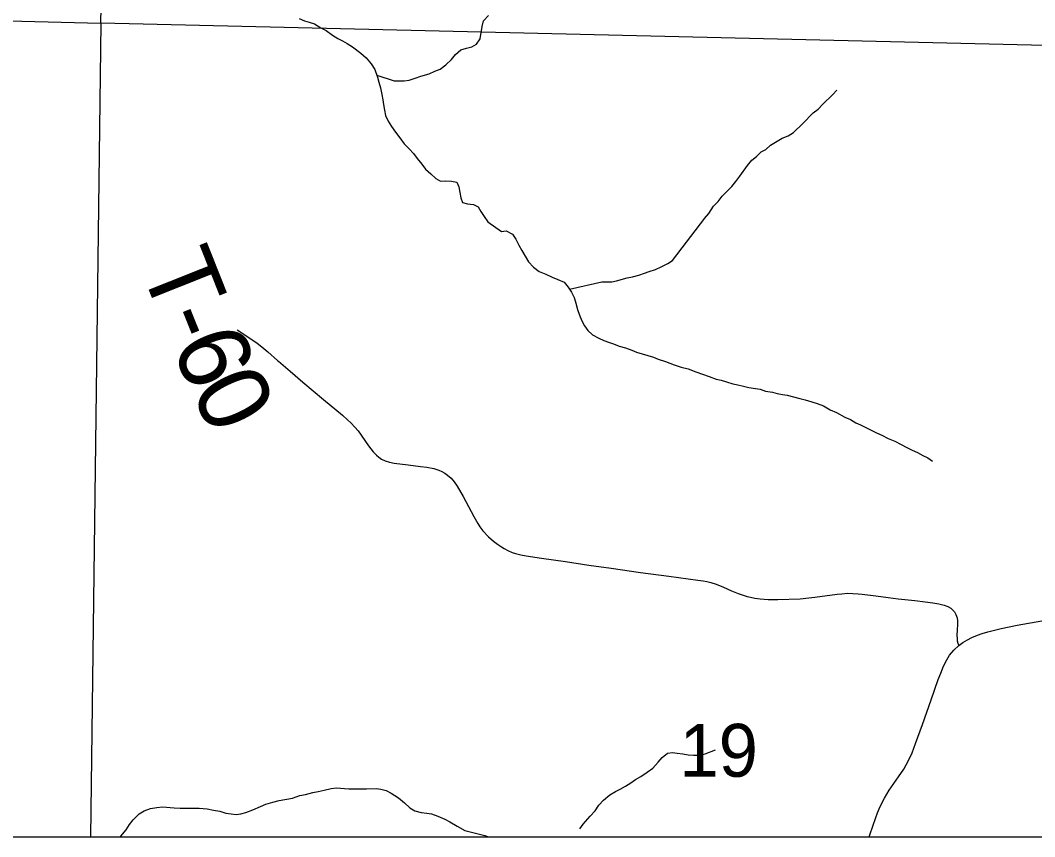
# Model space of a CAD drawing. Extents: x -3.3 to 34, y 0 to 56.8.
# Drawn here: x -2.5 to -1.696, y 28.077 to 28.724 of the extents above; entities that cross this region are included whole.
import ezdxf

# ---------------------------------------------------------------- set-up
doc = ezdxf.new("R2010")
doc.units = 0
for name, color, linetype in [('GM_X_Corporation', 7, 'Continuous'), ('GM_X_Section_Text', 7, 'Continuous'), ('GM_X_State_Route', 7, 'Continuous'), ('GM_X_Township_Road', 7, 'Continuous'), ('GM_X_Township_Road_Text', 7, 'Continuous'), ('GT_Project_Soil_Layers', 7, 'Continuous'), ('SH_Data', 7, 'Continuous')]:
    doc.layers.add(name, color=color, linetype=linetype)

msp = doc.modelspace()

# ---------------------------------------------------------------- linework, layer by layer
at = {"layer": 'GM_X_Corporation'}
msp.add_lwpolyline([(-3.30393, 33.7379), (-3.30393, 28.07705), (1.56989, 28.07705), (1.59424, 28.73823), (1.64589, 29.81689), (1.65379, 30.0279), (1.68495, 30.79802), (1.68821, 30.98908), (1.68831, 30.9953), (1.68852, 31.00753), (1.69805, 31.56614), (1.74587, 32.36303)], dxfattribs=at)
for points in [[(-3.30393, 29.75009), (-3.30393, 28.74342), (-2.4361, 28.72137), (-2.4143, 29.73246)], [(-1.39177, 29.70668), (-1.41929, 28.6974), (-2.4361, 28.72137), (-2.4143, 29.73246)], [(-2.44416, 28.07705), (-1.44779, 28.07705), (-1.41929, 28.6974), (-2.4361, 28.72137)]]:
    msp.add_lwpolyline(points, close=True, dxfattribs=at)
at = {"layer": 'GM_X_State_Route'}
for points in [[(-1.75608, 28.22851), (-1.75291, 28.23078), (-1.74931, 28.23286), (-1.74574, 28.23468), (-1.74118, 28.2367), (-1.73755, 28.23806), (-1.73311, 28.23938), (-1.72251, 28.242), (-1.70977, 28.24448), (-1.69041, 28.24808), (-1.68602, 28.24906), (-1.68178, 28.25025), (-1.67752, 28.25174), (-1.67288, 28.25372), (-1.66893, 28.2558), (-1.66532, 28.25805)], [(-1.8272, 28.07705), (-1.8267, 28.07852), (-1.82197, 28.09215), (-1.82049, 28.09599), (-1.81829, 28.10103), (-1.81488, 28.10769), (-1.81116, 28.11389), (-1.80382, 28.12434), (-1.79978, 28.13046), (-1.79593, 28.1374), (-1.79316, 28.14337), (-1.79038, 28.15073), (-1.78495, 28.16604), (-1.77809, 28.18532), (-1.77233, 28.20152), (-1.77038, 28.20664), (-1.76811, 28.21209), (-1.76566, 28.21712), (-1.7634, 28.22076), (-1.75998, 28.22485), (-1.75608, 28.22851)]]:
    msp.add_lwpolyline(points, dxfattribs=at)
at = {"layer": 'GM_X_Township_Road'}
for points in [[(-2.32812, 28.47848), (-2.31725, 28.47128), (-2.31212, 28.46783), (-2.30846, 28.46499), (-2.30379, 28.46095), (-2.29603, 28.45423), (-2.29527, 28.45357)], [(-2.29527, 28.45357), (-2.28604, 28.44561), (-2.27591, 28.43692), (-2.25952, 28.42322), (-2.24466, 28.41085), (-2.24053, 28.40731), (-2.23759, 28.40447), (-2.2348, 28.40148), (-2.23216, 28.39837), (-2.22384, 28.38662), (-2.22012, 28.38187), (-2.21773, 28.37932), (-2.21568, 28.37751), (-2.21365, 28.37612), (-2.21078, 28.37482), (-2.20721, 28.37373), (-2.20351, 28.373), (-2.19242, 28.3716), (-2.18263, 28.37036), (-2.1776, 28.36968), (-2.17213, 28.36855), (-2.16824, 28.36727), (-2.16584, 28.36616), (-2.16356, 28.36485), (-2.16142, 28.36336), (-2.15843, 28.36087), (-2.15598, 28.35809), (-2.15362, 28.35475), (-2.14893, 28.34636), (-2.14038, 28.33074), (-2.13734, 28.32515), (-2.13561, 28.32244), (-2.13323, 28.3194), (-2.12871, 28.31463), (-2.12484, 28.31118), (-2.1218, 28.3088), (-2.1186, 28.30657), (-2.11654, 28.30534), (-2.11342, 28.30361), (-2.11021, 28.30221), (-2.10734, 28.30123), (-2.10322, 28.30025), (-2.09912, 28.29951), (-2.08671, 28.29768), (-2.06775, 28.29488), (-2.04929, 28.29217), (-2.03168, 28.28969), (-2.00828, 28.28641), (-1.98592, 28.28326), (-1.96291, 28.28019), (-1.9588, 28.27961), (-1.95567, 28.27904), (-1.95272, 28.27838), (-1.94852, 28.27706), (-1.9426, 28.27459), (-1.93635, 28.27189), (-1.93092, 28.26969), (-1.9238, 28.26739), (-1.92129, 28.26667), (-1.91769, 28.26596), (-1.91352, 28.26542), (-1.91046, 28.26506), (-1.90717, 28.26491), (-1.89945, 28.26481), (-1.88194, 28.26555), (-1.87495, 28.26613), (-1.87009, 28.2667), (-1.85243, 28.26917), (-1.84887, 28.26951), (-1.84441, 28.2698), (-1.83574, 28.2695), (-1.8327, 28.26917), (-1.82185, 28.26777), (-1.81198, 28.26637), (-1.80409, 28.26539), (-1.79094, 28.26399), (-1.78263, 28.26309), (-1.77655, 28.26235), (-1.77195, 28.26145), (-1.76776, 28.26046), (-1.76488, 28.25939), (-1.7625, 28.25807), (-1.76102, 28.25676), (-1.75962, 28.25503), (-1.75847, 28.25298), (-1.75743, 28.25029), (-1.75715, 28.24812), (-1.75707, 28.24517), (-1.7574, 28.24081), (-1.75757, 28.23646), (-1.75748, 28.23407), (-1.75732, 28.2321), (-1.75691, 28.23045), (-1.75608, 28.22851)], [(-1.75608, 28.22851), (-1.75291, 28.23078), (-1.74931, 28.23286), (-1.74574, 28.23468), (-1.74118, 28.2367), (-1.73755, 28.23806), (-1.73311, 28.23938), (-1.72251, 28.242), (-1.70977, 28.24448), (-1.69041, 28.24808), (-1.68602, 28.24906), (-1.68178, 28.25025), (-1.67752, 28.25174), (-1.67288, 28.25372), (-1.66893, 28.2558), (-1.66532, 28.25805)]]:
    msp.add_lwpolyline(points, dxfattribs=at)
at = {"layer": 'GT_Project_Soil_Layers'}
for points in [[(-2.21742, 28.68017), (-2.20356, 28.67564), (-2.1956, 28.67575), (-2.19181, 28.67619), (-2.1869, 28.67777), (-2.18238, 28.67935), (-2.17595, 28.68134), (-2.17143, 28.6833), (-2.16728, 28.68487), (-2.16278, 28.68835), (-2.15829, 28.69258), (-2.15492, 28.69642), (-2.15081, 28.70027), (-2.14627, 28.70147), (-2.14212, 28.70267), (-2.13835, 28.70462), (-2.13537, 28.70883), (-2.13399, 28.71872), (-2.13292, 28.72329), (-2.1288, 28.72752)], [(-2.27892, 28.72508), (-2.27473, 28.72324), (-2.27092, 28.72215), (-2.26673, 28.72069), (-2.26176, 28.71772), (-2.25756, 28.7155), (-2.25258, 28.71178), (-2.24837, 28.70918), (-2.24456, 28.70734), (-2.24074, 28.70511), (-2.23653, 28.70251), (-2.23002, 28.69767), (-2.2258, 28.69393), (-2.22194, 28.68905), (-2.21885, 28.68454), (-2.21687, 28.6785), (-2.21568, 28.67472), (-2.21448, 28.67018), (-2.21327, 28.66489), (-2.21246, 28.66073), (-2.21203, 28.65694), (-2.21121, 28.6524), (-2.21039, 28.64823), (-2.20844, 28.64371), (-2.20573, 28.63957), (-2.20263, 28.63506), (-2.19916, 28.63055), (-2.19568, 28.62567), (-2.19184, 28.62193), (-2.18838, 28.61818), (-2.18529, 28.61405), (-2.18181, 28.60954), (-2.17873, 28.60579), (-2.17451, 28.60206), (-2.17067, 28.59831), (-2.16684, 28.59609), (-2.16268, 28.59653), (-2.15813, 28.59621), (-2.15394, 28.59551), (-2.15238, 28.59174), (-2.15156, 28.58719), (-2.15074, 28.58303), (-2.14956, 28.57925), (-2.14537, 28.57817), (-2.14081, 28.57785), (-2.137, 28.57601), (-2.13505, 28.57224), (-2.13234, 28.56811), (-2.12925, 28.56397)], [(-1.95752, 28.56672), (-1.95416, 28.57056), (-1.95044, 28.5763), (-1.9467, 28.58014), (-1.94373, 28.58436), (-1.93961, 28.58821), (-1.93587, 28.59206), (-1.93288, 28.59589), (-1.92953, 28.60011), (-1.92357, 28.60854), (-1.92022, 28.61276), (-1.91647, 28.61585), (-1.91272, 28.61932), (-1.90896, 28.62126), (-1.90521, 28.62473), (-1.89619, 28.63017), (-1.89128, 28.63213), (-1.88715, 28.63485), (-1.87966, 28.64178), (-1.87143, 28.65024), (-1.86768, 28.65333), (-1.86394, 28.65717), (-1.85607, 28.66449), (-1.85271, 28.66833)], [(-2.06463, 28.51071), (-2.03909, 28.51644), (-2.03109, 28.51652), (-2.02729, 28.51731), (-2.01893, 28.51967), (-2.01475, 28.52048), (-2.00981, 28.52166), (-2.00526, 28.52323), (-2.00146, 28.52478), (-1.99652, 28.52635), (-1.99197, 28.5283), (-1.98667, 28.53101), (-1.98288, 28.53333), (-1.95741, 28.56684)], [(-2.12925, 28.56397), (-2.11867, 28.55635), (-2.11486, 28.55676), (-2.10989, 28.55415), (-2.10719, 28.55038), (-2.10486, 28.54546), (-2.10254, 28.5413), (-2.09712, 28.53222), (-2.09328, 28.52808), (-2.08867, 28.5247), (-2.08332, 28.52247), (-2.07835, 28.52024), (-2.07377, 28.51838), (-2.06879, 28.51615), (-2.06571, 28.51238), (-2.06301, 28.50822), (-2.06107, 28.50406), (-2.0595, 28.49951), (-2.05831, 28.49458), (-2.05675, 28.49004), (-2.0548, 28.48549), (-2.05286, 28.48171), (-2.05017, 28.47793), (-2.04633, 28.47455), (-2.04135, 28.47194), (-2.03752, 28.47007), (-2.0337, 28.46859), (-2.02988, 28.46749), (-2.0253, 28.46563), (-2.02033, 28.46416), (-2.01537, 28.4623), (-2.01154, 28.46082), (-2.00696, 28.45934), (-1.99818, 28.45677), (-1.99435, 28.45528), (-1.98863, 28.45344), (-1.98175, 28.45084), (-1.97602, 28.449), (-1.97067, 28.44753), (-1.96456, 28.44531), (-1.95386, 28.44161), (-1.94851, 28.43938), (-1.94431, 28.43866), (-1.94011, 28.43718), (-1.93515, 28.43571), (-1.93133, 28.43499), (-1.92675, 28.43389), (-1.92255, 28.43279), (-1.91721, 28.43208), (-1.9134, 28.43136), (-1.90919, 28.42988), (-1.90385, 28.42917), (-1.90004, 28.42807), (-1.89584, 28.42735), (-1.89203, 28.42662), (-1.88706, 28.42553), (-1.8821, 28.42406), (-1.8779, 28.42296), (-1.87256, 28.42149), (-1.86835, 28.42001), (-1.86338, 28.41816), (-1.85802, 28.41517), (-1.85306, 28.41293), (-1.84655, 28.4092), (-1.84196, 28.40734), (-1.83774, 28.40472), (-1.83392, 28.40324), (-1.82971, 28.401), (-1.8213, 28.3969), (-1.81709, 28.39504), (-1.81212, 28.39242), (-1.80676, 28.3902), (-1.80179, 28.38758), (-1.7972, 28.38535), (-1.79299, 28.3831), (-1.78878, 28.38125), (-1.78457, 28.37901), (-1.78075, 28.37714), (-1.77692, 28.37452)], [(-2.05648, 28.08327), (-2.05385, 28.08709), (-2.04819, 28.09323), (-2.04442, 28.09745), (-2.04142, 28.10204), (-2.03764, 28.10588), (-2.03273, 28.11011), (-2.02819, 28.11281), (-2.0244, 28.11475), (-2.02023, 28.11707), (-2.01606, 28.11977), (-2.01228, 28.12247), (-2.00811, 28.12479), (-2.00319, 28.12826), (-1.99865, 28.13135), (-1.9945, 28.13595), (-1.99111, 28.13978), (-1.98695, 28.14324), (-1.98314, 28.14366), (-1.97933, 28.14332), (-1.97476, 28.1426), (-1.97056, 28.14188), (-1.96637, 28.14154), (-1.96142, 28.14159), (-1.95724, 28.14277), (-1.94889, 28.14589)], [(-2.42085, 28.07705), (-2.42014, 28.07749), (-2.416, 28.08247), (-2.41337, 28.08667), (-2.41036, 28.0905), (-2.40583, 28.09511), (-2.40166, 28.09743), (-2.39673, 28.09938), (-2.39178, 28.10019), (-2.38722, 28.10061), (-2.37807, 28.09994), (-2.37312, 28.09961), (-2.35827, 28.09975), (-2.35178, 28.09905), (-2.34682, 28.09796), (-2.34187, 28.09725), (-2.3369, 28.09577), (-2.3327, 28.09505), (-2.32889, 28.09471), (-2.32509, 28.09513), (-2.32129, 28.0963), (-2.31559, 28.09826), (-2.30953, 28.10098), (-2.30535, 28.10292), (-2.29966, 28.10449), (-2.29472, 28.10568), (-2.28407, 28.10769), (-2.27838, 28.10964), (-2.27381, 28.11045), (-2.26812, 28.11202), (-2.26393, 28.11282), (-2.25899, 28.11401), (-2.25367, 28.1152), (-2.24949, 28.11562), (-2.23958, 28.11496), (-2.22968, 28.11505), (-2.22549, 28.11509), (-2.21787, 28.11517), (-2.21406, 28.11482), (-2.20986, 28.11372), (-2.20603, 28.11148), (-2.20028, 28.10773), (-2.1953, 28.10398), (-2.19107, 28.09984), (-2.18724, 28.09759), (-2.18228, 28.09612), (-2.17771, 28.09578), (-2.17389, 28.09506), (-2.16892, 28.09321), (-2.16357, 28.09098), (-2.15936, 28.08874), (-2.15362, 28.08537), (-2.14749, 28.08201), (-2.13184, 28.07798), (-2.12873, 28.07705)]]:
    msp.add_lwpolyline(points, dxfattribs=at)
at = {"layer": 'SH_Data'}
msp.add_line((-3.30393, 28.07705), (3.49607, 28.07705), dxfattribs=at)

# ---------------------------------------------------------------- texts
at = {"layer": 'GM_X_Section_Text'}
msp.add_text('19', height=0.041856, rotation=0.00001, dxfattribs=at).set_placement((-1.97756, 28.12453))
at = {"layer": 'GM_X_Township_Road_Text'}
for s, rotation, p in [('T', 291.67567, (-2.40547, 28.5285)), ('-', 291.90113, (-2.38968, 28.48877)), ('6', 292.85587, (-2.38058, 28.46617)), ('0', 296.25582, (-2.36546, 28.43058))]:
    msp.add_text(s, height=0.05682, rotation=rotation, dxfattribs=at).set_placement(p)

doc.saveas('drawing.dxf')
